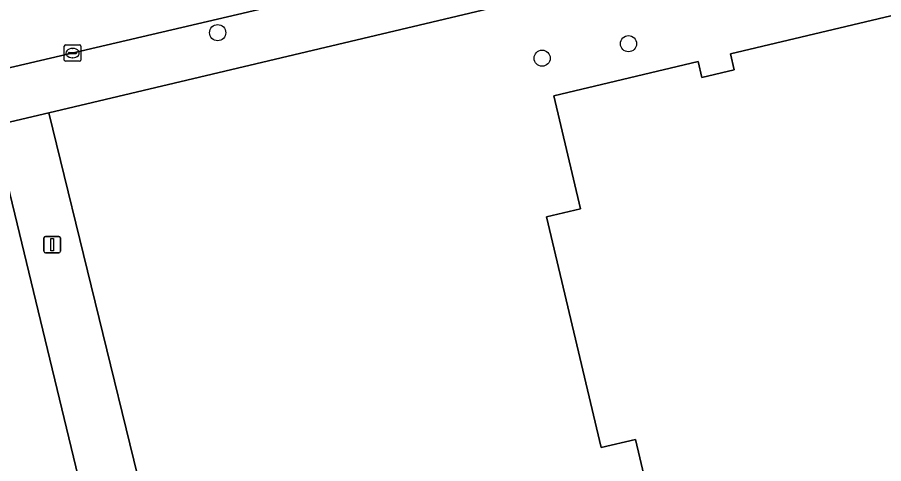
# Model space of a CAD drawing. Extents: x 158031 to 159244, y 380104 to 381214.
# Drawn here: x 158571.6 to 158624, y 380670.9 to 380697.9 of the extents above; entities that cross this region are included whole.
import ezdxf

# ---------------------------------------------------------------- set-up
doc = ezdxf.new("R2010")
doc.units = 0
for name, color, linetype in [('IMGEO_Boom', 7, 'Continuous'), ('IMGEO_Erf', 7, 'Continuous'), ('IMGEO_Groenvoorziening', 7, 'Continuous'), ('IMGEO_Kolk', 7, 'Continuous'), ('IMGEO_Lichtmast', 7, 'Continuous'), ('IMGEO_Pand', 7, 'Continuous'), ('IMGEO_Rijbaan_lokaal_gesloten', 7, 'Continuous'), ('IMGEO_Voetpad_open', 7, 'Continuous')]:
    doc.layers.add(name, color=color, linetype=linetype)

msp = doc.modelspace()

# ---------------------------------------------------------------- linework, layer by layer
at = {"layer": 'IMGEO_Boom'}
for centre in [(158583.687, 380696.974), (158608.535, 380696.307), (158603.312, 380695.429)]:
    msp.add_circle(centre, 0.489, dxfattribs=at)
at = {"layer": 'IMGEO_Erf'}
msp.add_lwpolyline([(158686.881, 380718.056), (158686.652, 380719.032), (158670.862, 380715.31), (158649.457, 380710.132), (158646.034, 380709.321), (158573.471, 380692.129), (158581.882, 380657.767), (158585.545, 380642.697), (158606.222, 380647.594), (158605.611, 380650.592), (158645.531, 380659.999), (158646.233, 380657.02), (158679.017, 380664.973), (158679.063, 380664.833), (158698.247, 380669.444), (158698.093, 380670.277)], close=True, dxfattribs=at)
msp.add_lwpolyline([(158610.51, 380665.792), (158608.951, 380672.369), (158606.888, 380671.88), (158603.583, 380685.834), (158605.642, 380686.322), (158604.023, 380693.154), (158612.753, 380695.222), (158612.979, 380694.269), (158614.934, 380694.733), (158614.708, 380695.685), (158635.285, 380700.593)], dxfattribs=at)
at = {"layer": 'IMGEO_Groenvoorziening'}
msp.add_lwpolyline([(158566.205, 380690.407), (158566.395, 380689.602), (158567.635, 380684.354), (158569.299, 380677.257), (158570.565, 380672.002), (158572.226, 380664.897), (158573.473, 380659.64), (158575.143, 380652.539), (158576.398, 380647.273), (158578.16, 380640.119), (158570.056, 380638.184), (158561.631, 380636.195), (158560.659, 380635.948), (158560.791, 380635.377), (158578.235, 380639.51), (158579.03, 380639.698), (158578.836, 380640.425), (158579.128, 380640.493), (158579.059, 380640.785), (158582.005, 380641.477), (158581.944, 380641.77), (158582.087, 380641.801), (158570.101, 380691.331)], close=True, dxfattribs=at)
at = {"layer": 'IMGEO_Kolk'}
for p, q in [((158574.485, 380696.241), (158575.337, 380696.241)), ((158574.41, 380695.315), (158574.41, 380696.167)), ((158574.669, 380695.735), (158574.669, 380695.747)), ((158574.712, 380695.784), (158575.11, 380695.784)), ((158574.898, 380696.021), (158574.923, 380696.021)), ((158575.153, 380695.747), (158575.153, 380695.735)), ((158575.411, 380696.167), (158575.411, 380695.315)), ((158575.337, 380695.241), (158574.485, 380695.241)), ((158575.107, 380695.698), (158574.709, 380695.698)), ((158574.921, 380695.461), (158574.896, 380695.461))]:
    msp.add_line(p, q, dxfattribs=at)
for points in [[(158574.485, 380696.241), (158575.337, 380696.241)], [(158574.41, 380695.315), (158574.41, 380696.167)], [(158575.411, 380696.167), (158575.411, 380695.315)], [(158575.337, 380695.241), (158574.485, 380695.241)]]:
    msp.add_lwpolyline(points, dxfattribs=at)
for centre, radius, start, end in [((158574.487, 380696.165), 0.0765, 91.552, 178.448), ((158574.487, 380696.165), 0.0765, 91.552, 178.448), ((158575.335, 380696.165), 0.0765, 1.552, 88.448), ((158575.335, 380696.165), 0.0765, 1.552, 88.448), ((158574.709, 380695.744), 0.0403, 85.8775, 175.7526), ((158574.706, 380695.734), 0.0366, 178.938, 274.7102), ((158575.11, 380695.741), 0.043, 264.8664, 352.4533), ((158575.114, 380695.746), 0.0386, 1.7309, 96.639), ((158574.487, 380695.317), 0.0765, 181.552, 268.448), ((158574.487, 380695.317), 0.0765, 181.552, 268.448), ((158575.335, 380695.317), 0.0765, 271.552, 358.448), ((158575.335, 380695.317), 0.0765, 271.552, 358.448)]:
    msp.add_arc(centre, radius, start, end, dxfattribs=at)
for centre, major_axis, ratio, start_param, end_param in [((158574.897, 380695.741), (-0.387, 0.002), 0.722429, 4.712389, 7.853982), ((158574.922, 380695.741), (-0.39, 0.002), 0.717154, 1.570796, 4.712389)]:
    msp.add_ellipse(centre, major_axis=major_axis, ratio=ratio, start_param=start_param, end_param=end_param, dxfattribs=at)
at = {"layer": 'IMGEO_Lichtmast'}
for p, q in [((158573.18, 380683.752), (158573.18, 380684.552)), ((158573.18, 380684.552), (158573.18, 380683.752)), ((158573.28, 380684.652), (158574.07, 380684.652)), ((158574.07, 380684.652), (158573.28, 380684.652)), ((158574.17, 380684.552), (158574.17, 380683.752)), ((158574.17, 380683.752), (158574.17, 380684.552)), ((158574.07, 380683.652), (158573.28, 380683.652)), ((158573.28, 380683.652), (158574.07, 380683.652))]:
    msp.add_line(p, q, dxfattribs=at)
msp.add_lwpolyline([(158573.6, 380684.527), (158573.75, 380684.527), (158573.75, 380683.777), (158573.6, 380683.777), (158573.6, 380684.527)], dxfattribs=at)
for centre, start, end in [((158573.28, 380684.552), 90, 180), ((158573.28, 380684.552), 90, 180), ((158574.07, 380684.552), 0, 90), ((158574.07, 380684.552), 360, 90), ((158573.28, 380683.752), 180, 270), ((158573.28, 380683.752), 180, 270), ((158574.07, 380683.752), 270, 0), ((158574.07, 380683.752), 270, 0)]:
    msp.add_arc(centre, 0.1, start, end, dxfattribs=at)
at = {"layer": 'IMGEO_Pand'}
msp.add_lwpolyline([(158635.285, 380700.593), (158614.708, 380695.685), (158614.934, 380694.733), (158612.979, 380694.269), (158612.753, 380695.222), (158604.023, 380693.154), (158605.642, 380686.322), (158603.583, 380685.834), (158606.888, 380671.88), (158608.951, 380672.369), (158610.51, 380665.792)], dxfattribs=at)
at = {"layer": 'IMGEO_Rijbaan_lokaal_gesloten'}
msp.add_lwpolyline([(158468.629, 380670.535), (158475.98, 380672.286), (158488.915, 380675.368), (158493.013, 380676.331), (158496.254, 380677.093), (158500, 380677.974), (158508.664, 380680), (158511.898, 380680.77), (158515.63, 380681.659), (158534.596, 380686.174), (158538.203, 380687.002), (158546.861, 380689.045), (158549.705, 380689.705), (158569.612, 380694.494), (158570.81, 380694.782), (158596.549, 380700.81), (158610.098, 380703.953)], dxfattribs=at)
at = {"layer": 'IMGEO_Voetpad_open'}
for points in [[(158678.337, 380720.133), (158638.594, 380710.645), (158635.165, 380709.826), (158615.004, 380705.091), (158610.098, 380703.953), (158596.549, 380700.81), (158570.81, 380694.782), (158569.612, 380694.494), (158549.705, 380689.705), (158546.861, 380689.045), (158538.203, 380687.002), (158534.596, 380686.174), (158515.63, 380681.659), (158511.898, 380680.77), (158508.664, 380680), (158500, 380677.974), (158496.254, 380677.093), (158493.013, 380676.331), (158488.915, 380675.368), (158475.98, 380672.286), (158468.629, 380670.535)], [(158423.526, 380656.735), (158425.174, 380657.148), (158440.512, 380660.757), (158526.735, 380681.036), (158540.619, 380684.345), (158545.869, 380685.589), (158566.205, 380690.407), (158570.101, 380691.331), (158573.471, 380692.129), (158646.034, 380709.321)]]:
    msp.add_lwpolyline(points, dxfattribs=at)
msp.add_lwpolyline([(158581.882, 380657.767), (158573.471, 380692.129), (158570.101, 380691.331), (158582.087, 380641.801), (158581.944, 380641.77), (158582.005, 380641.477), (158585.545, 380642.697)], close=True, dxfattribs=at)

doc.saveas('drawing.dxf')
